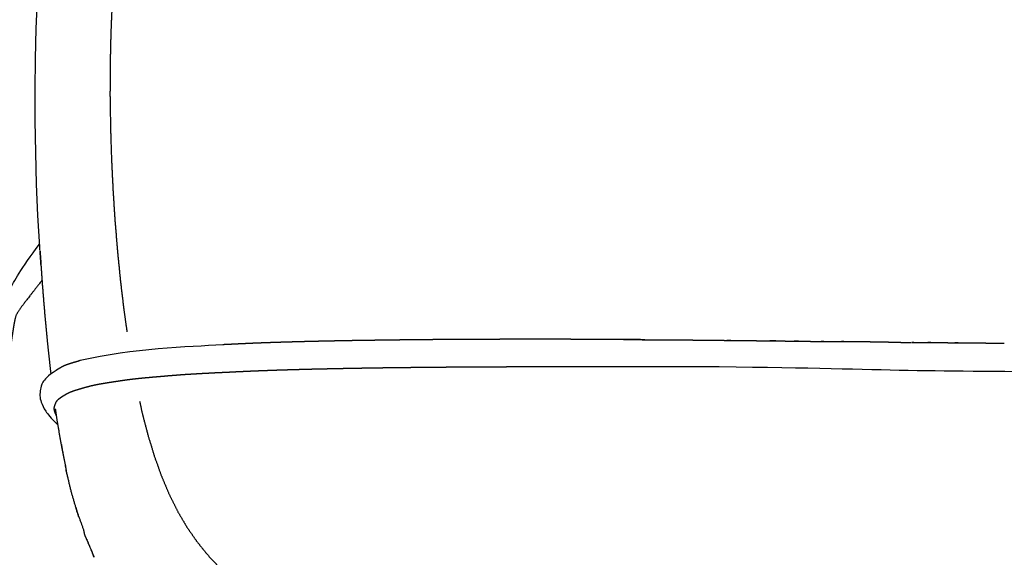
# Model space of a CAD drawing. Header units: millimetres. Extents: x -31695 to -21550, y -3481 to 7253.
# Tile 537 of 656: x -31506 to -31365, y 5469 to 5546. Entities that reach past the tile are written whole.
import ezdxf

# ---------------------------------------------------------------- set-up
doc = ezdxf.new("R2010")
doc.units = ezdxf.units.MM
doc.layers.add('2d', color=7, linetype='Continuous', true_color=0x000000)

msp = doc.modelspace()

# ---------------------------------------------------------------- linework, layer by layer
at = {"layer": '2d'}
msp.add_lwpolyline([(-31503.5, 5513.02), (-31503.53, 5513.54), (-31503.79, 5518.02), (-31503.98, 5522.54), (-31504.12, 5527.09), (-31504.19, 5531.63), (-31504.21, 5536.14), (-31504.15, 5540.58), (-31504.03, 5544.93), (-31503.84, 5549.16), (-31503.58, 5553.25), (-31503.24, 5557.16), (-31502.92, 5560.08)], dxfattribs=at)
at = {"layer": '2d', "linetype": 'Continuous'}
msp.add_lwpolyline([(-31502.46, 5500.01), (-31502.03, 5496), (-31501.93, 5495.2)], dxfattribs=at)
at = {"layer": '2d'}
for points, degree, knots in [([(-30699.37, 5561.54), (-30698.52, 5560.54), (-30696.33, 5557.23), (-30694.87, 5555.06), (-30693.6, 5552.68), (-30692.33, 5550.31), (-30691.24, 5547.71), (-30690.16, 5545.11), (-30689.24, 5542.27), (-30688.31, 5539.42), (-30687.55, 5536.33), (-30686.78, 5533.23), (-30686.86, 5533.17), (-30686.93, 5533.1), (-30686.31, 5529.74), (-30685.68, 5526.37), (-30685.18, 5522.72), (-30684.67, 5519.07), (-30684.28, 5515.11), (-30683.89, 5511.16), (-30683.6, 5506.89), (-30683.31, 5502.62), (-30683.1, 5498.02), (-30682.89, 5493.42), (-30682.75, 5488.47), (-30682.61, 5483.52), (-30682.52, 5478.21), (-30682.44, 5472.9), (-30682.39, 5467.21), (-30682.35, 5461.53), (-30682.33, 5455.45), (-30682.32, 5449.37), (-30682.32, 5442.88), (-30682.32, 5436.4), (-30682.32, 5429.5), (-30682.32, 5422.6), (-30682.32, 5415.3), (-30682.32, 5408), (-30682.32, 5400.34), (-30682.32, 5392.67), (-30682.32, 5384.67), (-30682.32, 5376.67), (-30682.32, 5368.35), (-30682.32, 5360.03), (-30682.32, 5351.43), (-30682.32, 5342.83), (-30682.32, 5333.97), (-30682.32, 5325.11), (-30682.32, 5316.02), (-30682.32, 5306.93), (-30682.32, 5297.64), (-30682.32, 5288.34), (-30682.32, 5278.87), (-30682.32, 5269.41), (-30682.32, 5259.79), (-30682.32, 5250.17), (-30682.32, 5240.44), (-30682.32, 5230.7), (-30682.32, 5220.87), (-30682.32, 5211.04), (-30682.32, 5201.14), (-30682.32, 5191.25), (-30682.32, 5181.31), (-30682.32, 5171.38), (-30682.32, 5161.43), (-30682.32, 5151.49), (-30682.32, 5141.56), (-30682.32, 5131.63), (-30682.32, 5121.74), (-30682.32, 5111.85), (-30682.32, 5102.03), (-30682.32, 5092.21), (-30682.32, 5082.48), (-30682.32, 5072.74), (-30682.32, 5063.12), (-30682.32, 5053.51), (-30682.32, 5044.02), (-30682.32, 5034.54), (-30682.32, 5025.23), (-30682.32, 5015.91), (-30682.32, 5006.78), (-30682.32, 4997.64), (-30682.32, 4988.72), (-30682.32, 4979.8), (-30682.32, 4971.12), (-30682.32, 4962.44), (-30682.32, 4954.01), (-30682.32, 4945.59), (-30682.32, 4937.45), (-30682.32, 4929.31), (-30682.32, 4921.47), (-30682.32, 4913.64), (-30682.32, 4906.14), (-30682.32, 4898.64), (-30682.32, 4891.5), (-30682.32, 4884.36), (-30682.32, 4877.6), (-30682.32, 4870.84), (-30682.32, 4864.48), (-30682.32, 4858.12), (-30682.33, 4852.15), (-30682.35, 4846.18), (-30682.39, 4840.6), (-30682.44, 4835.01), (-30682.52, 4829.79), (-30682.61, 4824.57), (-30682.75, 4819.71), (-30682.89, 4814.85), (-30683.1, 4810.33), (-30683.31, 4805.81), (-30683.6, 4801.63), (-30683.89, 4797.44), (-30684.28, 4793.57), (-30684.68, 4789.71), (-30685.18, 4786.14), (-30686.15, 4779.18), (-30686.78, 4775.91), (-30687.55, 4772.93), (-30688.32, 4769.94), (-30689.24, 4767.23), (-30690.16, 4764.51), (-30691.25, 4762.05), (-30692.33, 4759.59), (-30693.6, 4757.38), (-30694.87, 4755.16), (-30696.34, 4753.18), (-30697.8, 4751.2), (-30699.47, 4749.43), (-30701.15, 4747.67), (-30703.04, 4746.11), (-30704.94, 4744.56), (-30707.07, 4743.2), (-30709.21, 4741.83), (-30711.59, 4740.65), (-30713.97, 4739.47), (-30716.62, 4738.46), (-30719.27, 4737.45), (-30722.19, 4736.6), (-30725.12, 4735.74), (-30728.33, 4735.03), (-30738.73, 4733.29), (-30742.57, 4732.83), (-30746.41, 4732.36), (-30750.58, 4732), (-30754.75, 4731.63), (-30759.27, 4731.36), (-30763.79, 4731.09), (-30768.67, 4730.89), (-30773.55, 4730.7), (-30778.8, 4730.57), (-30784.05, 4730.44), (-30789.69, 4730.36), (-30795.33, 4730.28), (-30801.37, 4730.24), (-30807.41, 4730.2), (-30813.87, 4730.18), (-30820.32, 4730.17), (-30827.21, 4730.17), (-30834.09, 4730.17), (-30841.41, 4730.17), (-30848.73, 4730.17), (-30856.46, 4730.17), (-30864.18, 4730.17), (-30872.29, 4730.17), (-30880.39, 4730.17), (-30888.83, 4730.17), (-30897.28, 4730.17), (-30906.03, 4730.17), (-30914.79, 4730.17), (-30923.82, 4730.17), (-30932.84, 4730.17), (-30942.12, 4730.17), (-30951.39, 4730.18), (-30960.87, 4730.18), (-30970.35, 4730.18), (-30980, 4730.18), (-30989.66, 4730.18), (-30999.45, 4730.18), (-31009.25, 4730.18), (-31019.16, 4730.18), (-31029.06, 4730.18), (-31039.04, 4730.18), (-31049.03, 4730.18), (-31059.05, 4730.18), (-31069.07, 4730.18), (-31079.1, 4730.18), (-31089.14, 4730.18), (-31099.14, 4730.18), (-31109.15, 4730.18), (-31119.1, 4730.18), (-31129.05, 4730.18), (-31138.91, 4730.18), (-31148.77, 4730.18), (-31158.52, 4730.18), (-31168.27, 4730.18), (-31177.9, 4730.18), (-31187.53, 4730.18), (-31197.02, 4730.18), (-31206.51, 4730.18), (-31215.84, 4730.18), (-31225.17, 4730.18), (-31234.33, 4730.18), (-31243.49, 4730.18), (-31252.46, 4730.18), (-31261.43, 4730.18), (-31270.2, 4730.18), (-31278.96, 4730.18), (-31287.51, 4730.18), (-31296.05, 4730.18), (-31304.36, 4730.17), (-31312.67, 4730.17), (-31320.72, 4730.17), (-31328.78, 4730.17), (-31336.56, 4730.17), (-31344.34, 4730.17), (-31351.84, 4730.17), (-31359.34, 4730.17), (-31366.54, 4730.17), (-31373.73, 4730.17), (-31379.53, 4730.17), (-31385.32, 4730.17)], 2, [-72.510158, -72.510158, -72.510158, -72, -70, -70, -69, -69, -68, -68, -67, -67, -66, -66, -65, -65, -64, -64, -63, -63, -62, -62, -61, -61, -60, -60, -59, -59, -58, -58, -57, -57, -56, -56, -55, -55, -54, -54, -53, -53, -52, -52, -51, -51, -50, -50, -49, -49, -48, -48, -47, -47, -46, -46, -45, -45, -44, -44, -43, -43, -42, -42, -41, -41, -40, -40, -39, -39, -38, -38, -37, -37, -36, -36, -35, -35, -34, -34, -33, -33, -32, -32, -31, -31, -30, -30, -29, -29, -28, -28, -27, -27, -26, -26, -25, -25, -24, -24, -23, -23, -22, -22, -21, -21, -20, -20, -19, -19, -18, -18, -17, -17, -16, -16, -15, -15, -14, -12, -12, -11, -11, -10, -10, -9, -9, -8, -8, -7, -7, -6, -6, -5, -5, -4, -4, -3, -3, -2, -2, -1, 0.25, 2, 2, 3, 3, 4, 4, 5, 5, 6, 6, 7, 7, 8, 8, 9, 9, 10, 10, 11, 11, 12, 12, 13, 13, 14, 14, 15, 15, 16, 16, 17, 17, 18, 18, 19, 19, 20, 20, 21, 21, 22, 22, 23, 23, 24, 24, 25, 25, 26, 26, 27, 27, 28, 28, 29, 29, 30, 30, 31, 31, 32, 32, 33, 33, 34, 34, 35, 35, 36, 36, 37, 37, 38, 38, 39, 39, 40, 40, 41, 41, 41.842249, 41.842249, 41.842249]), ([(-31507.71, 5499.31), (-31508.47, 5500.28), (-31509.04, 5501.42), (-31509.15, 5502.74), (-31509.01, 5504.48), (-31508.29, 5506.68), (-31506.28, 5510.29), (-31503.56, 5513.92)], 3, [0.085893, 0.085893, 0.085893, 0.085893, 0.386307, 0.772615, 1.158922, 1.54523, 1.895566, 1.895566, 1.895566, 1.895566]), ([(-31419.52, 5500.17), (-31419.82, 5500.17), (-31420.13, 5500.18), (-31420.43, 5500.18), (-31420.74, 5500.18), (-31421.05, 5500.18), (-31421.35, 5500.18), (-31421.66, 5500.18), (-31421.96, 5500.19), (-31422.27, 5500.19), (-31422.57, 5500.19), (-31422.88, 5500.19), (-31423.18, 5500.19), (-31423.48, 5500.19), (-31423.79, 5500.19), (-31424.09, 5500.2), (-31424.39, 5500.2), (-31424.69, 5500.2), (-31424.99, 5500.2), (-31425.29, 5500.2), (-31425.59, 5500.2), (-31425.89, 5500.2), (-31426.19, 5500.2), (-31426.48, 5500.2), (-31426.78, 5500.2), (-31427.07, 5500.21), (-31427.36, 5500.21), (-31427.65, 5500.21), (-31427.94, 5500.21), (-31428.23, 5500.21), (-31428.52, 5500.21), (-31428.81, 5500.21), (-31429.1, 5500.21), (-31429.38, 5500.21), (-31429.67, 5500.21), (-31429.96, 5500.21), (-31430.24, 5500.21), (-31430.53, 5500.21), (-31430.82, 5500.21), (-31431.1, 5500.21), (-31431.39, 5500.21), (-31431.67, 5500.21), (-31431.96, 5500.21), (-31432.25, 5500.21), (-31432.53, 5500.21), (-31432.82, 5500.21), (-31433.1, 5500.21), (-31433.38, 5500.21), (-31433.67, 5500.21), (-31433.95, 5500.21), (-31434.23, 5500.21), (-31434.51, 5500.21), (-31434.79, 5500.21), (-31435.07, 5500.21), (-31435.35, 5500.21), (-31435.62, 5500.21), (-31435.9, 5500.21), (-31436.17, 5500.21), (-31436.44, 5500.21), (-31436.71, 5500.21), (-31436.99, 5500.21), (-31437.26, 5500.21), (-31437.53, 5500.2), (-31437.79, 5500.2), (-31438.06, 5500.2), (-31438.33, 5500.2), (-31438.6, 5500.2), (-31438.87, 5500.2), (-31439.13, 5500.2), (-31439.4, 5500.2), (-31439.67, 5500.2), (-31439.94, 5500.2), (-31440.2, 5500.2), (-31440.47, 5500.19), (-31440.74, 5500.19), (-31441, 5500.19), (-31441.27, 5500.19), (-31441.53, 5500.19), (-31441.8, 5500.19), (-31442.06, 5500.19), (-31442.33, 5500.19), (-31442.59, 5500.19), (-31442.85, 5500.18), (-31443.11, 5500.18), (-31443.37, 5500.18), (-31443.63, 5500.18), (-31443.89, 5500.18), (-31444.15, 5500.18), (-31444.4, 5500.18), (-31444.66, 5500.17), (-31444.91, 5500.17), (-31445.16, 5500.17), (-31445.42, 5500.17), (-31445.67, 5500.17), (-31445.92, 5500.16), (-31446.17, 5500.16), (-31446.42, 5500.16), (-31446.67, 5500.16), (-31446.91, 5500.16), (-31447.16, 5500.15), (-31447.41, 5500.15), (-31447.66, 5500.15), (-31447.91, 5500.15), (-31448.15, 5500.15), (-31448.4, 5500.14), (-31448.65, 5500.14), (-31448.9, 5500.14), (-31449.14, 5500.14), (-31449.39, 5500.14), (-31449.64, 5500.13), (-31449.88, 5500.13), (-31450.13, 5500.13), (-31450.37, 5500.13), (-31450.62, 5500.12), (-31450.86, 5500.12), (-31451.1, 5500.12), (-31451.34, 5500.12), (-31451.58, 5500.11), (-31451.82, 5500.11), (-31452.06, 5500.11), (-31452.3, 5500.11), (-31452.53, 5500.1), (-31452.77, 5500.1), (-31453, 5500.1), (-31453.23, 5500.09), (-31453.46, 5500.09), (-31453.7, 5500.09), (-31453.93, 5500.08), (-31454.16, 5500.08), (-31454.39, 5500.08), (-31454.62, 5500.07), (-31454.85, 5500.07), (-31455.07, 5500.07), (-31455.3, 5500.06), (-31455.53, 5500.06), (-31455.76, 5500.06), (-31455.99, 5500.05), (-31456.22, 5500.05), (-31456.45, 5500.05), (-31456.67, 5500.04), (-31456.9, 5500.04), (-31457.13, 5500.04), (-31457.36, 5500.03), (-31457.58, 5500.03), (-31457.81, 5500.03), (-31458.03, 5500.02), (-31458.26, 5500.02), (-31458.48, 5500.02), (-31458.7, 5500.01), (-31458.92, 5500.01), (-31459.14, 5500.01), (-31459.36, 5500), (-31459.58, 5500), (-31459.8, 5499.99), (-31460.01, 5499.99), (-31460.23, 5499.98), (-31460.44, 5499.98), (-31460.65, 5499.98), (-31460.86, 5499.97), (-31461.08, 5499.97), (-31461.29, 5499.96), (-31461.5, 5499.96), (-31461.71, 5499.95), (-31461.92, 5499.95), (-31462.13, 5499.95), (-31462.34, 5499.94), (-31462.55, 5499.94), (-31462.76, 5499.93), (-31462.97, 5499.93), (-31463.18, 5499.92), (-31463.39, 5499.92), (-31463.6, 5499.91), (-31463.8, 5499.91), (-31464.01, 5499.9), (-31464.22, 5499.9), (-31464.43, 5499.89), (-31464.63, 5499.89), (-31464.84, 5499.89), (-31465.04, 5499.88), (-31465.25, 5499.88), (-31465.45, 5499.87), (-31465.65, 5499.87), (-31465.85, 5499.86), (-31466.05, 5499.85), (-31466.25, 5499.85), (-31466.44, 5499.84), (-31466.64, 5499.84), (-31466.83, 5499.83), (-31467.03, 5499.83), (-31467.22, 5499.82), (-31467.41, 5499.82), (-31467.6, 5499.81), (-31467.79, 5499.81), (-31467.98, 5499.8), (-31468.17, 5499.79), (-31468.37, 5499.79), (-31468.56, 5499.78), (-31468.75, 5499.78), (-31468.94, 5499.77), (-31469.13, 5499.77), (-31469.32, 5499.76), (-31469.52, 5499.75), (-31469.71, 5499.75), (-31469.91, 5499.74), (-31470.11, 5499.73), (-31470.31, 5499.73), (-31470.52, 5499.72), (-31470.73, 5499.71), (-31470.94, 5499.71), (-31471.17, 5499.7), (-31471.39, 5499.69), (-31471.63, 5499.68), (-31471.86, 5499.67), (-31472.11, 5499.66), (-31472.36, 5499.65), (-31472.62, 5499.64), (-31472.89, 5499.63), (-31473.17, 5499.62), (-31473.44, 5499.61), (-31473.74, 5499.59), (-31474.03, 5499.58), (-31474.33, 5499.57), (-31474.63, 5499.55), (-31474.94, 5499.54), (-31475.24, 5499.52), (-31475.56, 5499.51), (-31475.88, 5499.49), (-31476.2, 5499.48), (-31476.52, 5499.46), (-31476.84, 5499.45), (-31477.17, 5499.43)], 2, [-139, -139, -139, -138, -138, -137, -137, -136, -136, -135, -135, -134, -134, -133, -133, -132, -132, -131, -131, -130, -130, -129, -129, -128, -128, -127, -127, -126, -126, -125, -125, -124, -124, -123, -123, -122, -122, -121, -121, -120, -120, -119, -119, -118, -118, -117, -117, -116, -116, -115, -115, -114, -114, -113, -113, -112, -112, -111, -111, -110, -110, -109, -109, -108, -108, -107, -107, -106, -106, -105, -105, -104, -104, -103, -103, -102, -102, -101, -101, -100, -100, -99, -99, -98, -98, -97, -97, -96, -96, -95, -95, -94, -94, -93, -93, -92, -92, -91, -91, -90, -90, -89, -89, -88, -88, -87, -87, -86, -86, -85, -85, -84, -84, -83, -83, -82, -82, -81, -81, -80, -80, -79, -79, -78, -78, -77, -77, -76, -76, -75, -75, -74, -74, -73, -73, -72, -72, -71, -71, -70, -70, -69, -69, -68, -68, -67, -67, -66, -66, -65, -65, -64, -64, -63, -63, -62, -62, -61, -61, -60, -60, -59, -59, -58, -58, -57, -57, -56, -56, -55, -55, -54, -54, -53, -53, -52, -52, -51, -51, -50, -50, -49, -49, -48, -48, -47, -47, -46, -46, -45, -45, -44, -44, -43, -43, -42, -42, -41, -41, -40, -40, -39, -39, -38, -38, -37, -37, -36, -36, -35, -35, -34, -34, -33, -33, -32, -32, -31, -31, -30, -30, -29, -29, -28, -28, -27, -27, -26, -26, -25, -25, -24.000731, -24.000731, -24.000731]), ([(-31497.71, 5497.15), (-31497.87, 5497.1), (-31498.02, 5497.04), (-31498.14, 5497.01), (-31498.25, 5496.98), (-31498.36, 5496.94), (-31498.47, 5496.91), (-31498.59, 5496.88), (-31498.7, 5496.85), (-31498.81, 5496.81), (-31498.92, 5496.78), (-31499.02, 5496.75), (-31499.13, 5496.71), (-31499.18, 5496.7), (-31499.23, 5496.68)], 2, [-21.930975, -21.930975, -21.930975, -20.930975, -20.930975, -19.930975, -19.930975, -18.930975, -18.930975, -17.930975, -17.930975, -16.930975, -16.930975, -15.930975, -15.930975, -15.434047, -15.434047, -15.434047]), ([(-31501.18, 5495.74), (-31502.48, 5494.9), (-31503.21, 5493.93), (-31503.46, 5493.02), (-31503.55, 5492.08), (-31503.38, 5491.23), (-31502.81, 5489.97), (-31502.01, 5488.92), (-31500.91, 5487.92)], 3, [-2.401937, -2.401937, -2.401937, -2.401937, -2.232077, -2.062217, -1.892356, -1.722496, -1.552635, -1.398442, -1.398442, -1.398442, -1.398442]), ([(-31500.71, 5496.02), (-31500.76, 5495.99), (-31500.81, 5495.96), (-31500.87, 5495.93), (-31500.93, 5495.89), (-31500.99, 5495.85), (-31501.06, 5495.81), (-31501.11, 5495.78), (-31501.18, 5495.74)], 2, [-6.119943, -6.119943, -6.119943, -5.414186, -5.414186, -4.410103, -4.410103, -3.40602, -3.40602, -2.401937, -2.401937, -2.401937]), ([(-31500.21, 5496.3), (-31500.28, 5496.26), (-31500.35, 5496.22), (-31500.42, 5496.19), (-31500.49, 5496.15), (-31500.55, 5496.11), (-31500.61, 5496.08), (-31500.66, 5496.05), (-31500.71, 5496.02)], 2, [-9.930975, -9.930975, -9.930975, -8.930975, -8.930975, -7.930975, -7.930975, -6.930975, -6.930975, -6.119943, -6.119943, -6.119943]), ([(-31499.9, 5496.44), (-31499.98, 5496.41), (-31500.06, 5496.37), (-31500.14, 5496.33), (-31500.21, 5496.3)], 2, [-11.930975, -11.930975, -11.930975, -10.930975, -10.930975, -9.930975, -9.930975, -9.930975]), ([(-31499.23, 5496.68), (-31499.28, 5496.66), (-31499.34, 5496.65), (-31499.43, 5496.61), (-31499.53, 5496.58), (-31499.63, 5496.54), (-31499.72, 5496.51), (-31499.81, 5496.48), (-31499.9, 5496.44)], 2, [-15.434047, -15.434047, -15.434047, -14.930975, -14.930975, -13.930975, -13.930975, -12.930975, -12.930975, -11.930975, -11.930975, -11.930975]), ([(-31477.01, 5495.47), (-31476.69, 5495.48), (-31476.37, 5495.5), (-31476.05, 5495.51), (-31475.73, 5495.53), (-31475.42, 5495.55), (-31475.1, 5495.56), (-31474.8, 5495.57), (-31474.49, 5495.59), (-31474.19, 5495.6), (-31473.89, 5495.62), (-31473.6, 5495.63), (-31473.31, 5495.64), (-31473.04, 5495.66), (-31472.76, 5495.67), (-31472.5, 5495.68), (-31472.24, 5495.69)], 2, [40, 40, 40, 41, 41, 42, 42, 43, 43, 44, 44, 45, 45, 46, 46, 47, 47, 48, 48, 48]), ([(-31472.24, 5495.69), (-31471.99, 5495.7), (-31471.74, 5495.71), (-31471.51, 5495.72), (-31471.27, 5495.73), (-31471.05, 5495.74), (-31470.83, 5495.74), (-31470.62, 5495.75), (-31470.4, 5495.76), (-31470.2, 5495.77), (-31470, 5495.77), (-31469.8, 5495.78), (-31469.6, 5495.79), (-31469.41, 5495.79), (-31469.21, 5495.8), (-31469.02, 5495.8), (-31468.83, 5495.81)], 2, [48, 48, 48, 49, 49, 50, 50, 51, 51, 52, 52, 53, 53, 54, 54, 55, 55, 56, 56, 56]), ([(-31468.83, 5495.81), (-31468.64, 5495.82), (-31468.45, 5495.82), (-31468.26, 5495.83), (-31468.07, 5495.83), (-31467.88, 5495.84), (-31467.69, 5495.85), (-31467.5, 5495.85), (-31467.31, 5495.86), (-31467.12, 5495.86), (-31466.93, 5495.87), (-31466.74, 5495.87), (-31466.54, 5495.88), (-31466.35, 5495.88), (-31466.15, 5495.89), (-31465.96, 5495.89), (-31465.76, 5495.9)], 2, [56, 56, 56, 57, 57, 58, 58, 59, 59, 60, 60, 61, 61, 62, 62, 63, 63, 64, 64, 64]), ([(-31465.76, 5495.9), (-31465.56, 5495.91), (-31465.36, 5495.91), (-31465.16, 5495.92), (-31464.95, 5495.92), (-31464.75, 5495.93), (-31464.55, 5495.93), (-31464.34, 5495.94), (-31464.13, 5495.94), (-31463.93, 5495.94), (-31463.72, 5495.95), (-31463.51, 5495.95), (-31463.3, 5495.96), (-31463.09, 5495.96), (-31462.88, 5495.97), (-31462.67, 5495.97), (-31462.46, 5495.98)], 2, [64, 64, 64, 65, 65, 66, 66, 67, 67, 68, 68, 69, 69, 70, 70, 71, 71, 72, 72, 72]), ([(-31462.46, 5495.98), (-31462.26, 5495.98), (-31462.05, 5495.99), (-31461.84, 5495.99), (-31461.63, 5496), (-31461.42, 5496), (-31461.21, 5496), (-31461, 5496.01), (-31460.79, 5496.01), (-31460.57, 5496.02), (-31460.36, 5496.02), (-31460.15, 5496.03), (-31459.94, 5496.03), (-31459.72, 5496.04), (-31459.5, 5496.04), (-31459.29, 5496.04), (-31459.07, 5496.05)], 2, [72, 72, 72, 73, 73, 74, 74, 75, 75, 76, 76, 77, 77, 78, 78, 79, 79, 80, 80, 80]), ([(-31459.07, 5496.05), (-31458.85, 5496.05), (-31458.63, 5496.06), (-31458.41, 5496.06), (-31458.18, 5496.06), (-31457.96, 5496.07), (-31457.74, 5496.07), (-31457.51, 5496.07), (-31457.29, 5496.08), (-31457.06, 5496.08), (-31456.83, 5496.09), (-31456.6, 5496.09), (-31456.38, 5496.09), (-31456.15, 5496.1), (-31455.92, 5496.1), (-31455.69, 5496.1), (-31455.46, 5496.11)], 2, [80, 80, 80, 81, 81, 82, 82, 83, 83, 84, 84, 85, 85, 86, 86, 87, 87, 88, 88, 88]), ([(-31455.46, 5496.11), (-31455.23, 5496.11), (-31455.01, 5496.11), (-31454.78, 5496.12), (-31454.55, 5496.12), (-31454.32, 5496.12), (-31454.09, 5496.13), (-31453.86, 5496.13), (-31453.63, 5496.13), (-31453.4, 5496.14), (-31453.17, 5496.14), (-31452.94, 5496.14), (-31452.7, 5496.15), (-31452.47, 5496.15), (-31452.23, 5496.15), (-31452, 5496.16), (-31451.76, 5496.16)], 2, [88, 88, 88, 89, 89, 90, 90, 91, 91, 92, 92, 93, 93, 94, 94, 95, 95, 96, 96, 96]), ([(-31451.76, 5496.16), (-31451.52, 5496.16), (-31451.28, 5496.16), (-31451.04, 5496.17), (-31450.8, 5496.17), (-31450.56, 5496.17), (-31450.31, 5496.17), (-31450.07, 5496.18), (-31449.82, 5496.18), (-31449.58, 5496.18), (-31449.33, 5496.18), (-31449.08, 5496.19), (-31448.84, 5496.19), (-31448.59, 5496.19), (-31448.34, 5496.19), (-31448.09, 5496.2), (-31447.85, 5496.2)], 2, [96, 96, 96, 97, 97, 98, 98, 99, 99, 100, 100, 101, 101, 102, 102, 103, 103, 104, 104, 104]), ([(-31447.85, 5496.2), (-31447.6, 5496.2), (-31447.35, 5496.2), (-31447.1, 5496.21), (-31446.85, 5496.21), (-31446.61, 5496.21), (-31446.36, 5496.21), (-31446.11, 5496.22), (-31445.86, 5496.22), (-31445.61, 5496.22), (-31445.36, 5496.22), (-31445.11, 5496.22), (-31444.85, 5496.23), (-31444.6, 5496.23), (-31444.35, 5496.23), (-31444.09, 5496.23), (-31443.83, 5496.23)], 2, [104, 104, 104, 105, 105, 106, 106, 107, 107, 108, 108, 109, 109, 110, 110, 111, 111, 112, 112, 112]), ([(-31443.83, 5496.23), (-31443.57, 5496.24), (-31443.32, 5496.24), (-31443.06, 5496.24), (-31442.79, 5496.24), (-31442.53, 5496.24), (-31442.27, 5496.24), (-31442.01, 5496.25), (-31441.74, 5496.25), (-31441.48, 5496.25), (-31441.21, 5496.25), (-31440.94, 5496.25), (-31440.68, 5496.25), (-31440.41, 5496.25), (-31440.14, 5496.26), (-31439.88, 5496.26), (-31439.61, 5496.26)], 2, [112, 112, 112, 113, 113, 114, 114, 115, 115, 116, 116, 117, 117, 118, 118, 119, 119, 120, 120, 120]), ([(-31439.61, 5496.26), (-31439.34, 5496.26), (-31439.08, 5496.26), (-31438.81, 5496.26), (-31438.54, 5496.26), (-31438.27, 5496.27), (-31438.01, 5496.27), (-31437.74, 5496.27), (-31437.47, 5496.27), (-31437.2, 5496.27), (-31436.93, 5496.27), (-31436.66, 5496.27), (-31436.39, 5496.27), (-31436.11, 5496.28), (-31435.84, 5496.28), (-31435.56, 5496.28), (-31435.29, 5496.28)], 2, [120, 120, 120, 121, 121, 122, 122, 123, 123, 124, 124, 125, 125, 126, 126, 127, 127, 128, 128, 128]), ([(-31435.29, 5496.28), (-31435.01, 5496.28), (-31434.73, 5496.28), (-31434.45, 5496.28), (-31434.17, 5496.28), (-31433.89, 5496.28), (-31433.61, 5496.28), (-31433.32, 5496.28), (-31433.04, 5496.28), (-31432.76, 5496.29), (-31432.47, 5496.29), (-31432.18, 5496.29), (-31431.9, 5496.29), (-31431.61, 5496.29), (-31431.33, 5496.29), (-31431.04, 5496.29), (-31430.75, 5496.29)], 2, [128, 128, 128, 129, 129, 130, 130, 131, 131, 132, 132, 133, 133, 134, 134, 135, 135, 136, 136, 136]), ([(-31430.75, 5496.29), (-31430.47, 5496.29), (-31430.18, 5496.29), (-31429.89, 5496.29), (-31429.61, 5496.29), (-31429.32, 5496.29), (-31429.03, 5496.29), (-31428.74, 5496.29), (-31428.46, 5496.29), (-31428.17, 5496.29), (-31427.88, 5496.29), (-31427.59, 5496.29), (-31427.29, 5496.3), (-31427, 5496.3), (-31426.71, 5496.3), (-31426.41, 5496.3), (-31426.12, 5496.3)], 2, [136, 136, 136, 137, 137, 138, 138, 139, 139, 140, 140, 141, 141, 142, 142, 143, 143, 144, 144, 144]), ([(-31426.12, 5496.3), (-31425.82, 5496.3), (-31425.52, 5496.3), (-31425.22, 5496.3), (-31424.92, 5496.3), (-31424.62, 5496.3), (-31424.32, 5496.3), (-31424.02, 5496.3), (-31423.71, 5496.3), (-31423.41, 5496.3), (-31423.11, 5496.3), (-31422.8, 5496.3), (-31422.5, 5496.3), (-31422.19, 5496.3), (-31421.88, 5496.3), (-31421.58, 5496.3), (-31421.27, 5496.3)], 2, [144, 144, 144, 145, 145, 146, 146, 147, 147, 148, 148, 149, 149, 150, 150, 151, 151, 152, 152, 152]), ([(-31421.27, 5496.3), (-31420.97, 5496.3), (-31420.66, 5496.3), (-31420.35, 5496.3), (-31420.05, 5496.3), (-31419.74, 5496.3), (-31419.43, 5496.3), (-31419.12, 5496.3), (-31418.82, 5496.3), (-31418.51, 5496.3), (-31418.2, 5496.3), (-31417.89, 5496.3), (-31417.58, 5496.3), (-31417.26, 5496.3), (-31416.95, 5496.3), (-31416.64, 5496.3), (-31416.32, 5496.3)], 2, [152, 152, 152, 153, 153, 154, 154, 155, 155, 156, 156, 157, 157, 158, 158, 159, 159, 160, 160, 160]), ([(-31416.32, 5496.3), (-31416, 5496.3), (-31415.69, 5496.31), (-31415.37, 5496.31), (-31415.05, 5496.31), (-31414.73, 5496.31), (-31414.4, 5496.31), (-31414.08, 5496.31), (-31413.76, 5496.31), (-31413.43, 5496.31), (-31413.11, 5496.31), (-31412.79, 5496.31), (-31412.46, 5496.31), (-31412.13, 5496.31), (-31411.81, 5496.31), (-31411.48, 5496.32), (-31411.16, 5496.32)], 2, [160, 160, 160, 161, 161, 162, 162, 163, 163, 164, 164, 165, 165, 166, 166, 167, 167, 168, 168, 168]), ([(-31495.57, 5493.66), (-31495.42, 5493.69), (-31495.28, 5493.72), (-31495.12, 5493.75), (-31494.97, 5493.78), (-31494.81, 5493.8), (-31494.65, 5493.83), (-31494.49, 5493.86), (-31494.32, 5493.89), (-31494.15, 5493.92), (-31493.99, 5493.94), (-31493.81, 5493.97), (-31493.64, 5494), (-31493.47, 5494.03), (-31493.3, 5494.05), (-31493.12, 5494.08), (-31492.95, 5494.11), (-31492.77, 5494.13), (-31492.6, 5494.16), (-31492.42, 5494.19), (-31492.25, 5494.21), (-31492.07, 5494.24), (-31491.89, 5494.27), (-31491.71, 5494.29), (-31491.53, 5494.32), (-31491.34, 5494.35), (-31491.16, 5494.37), (-31490.96, 5494.4), (-31490.77, 5494.42), (-31490.57, 5494.45), (-31490.37, 5494.47), (-31490.16, 5494.5), (-31489.95, 5494.52), (-31489.74, 5494.55), (-31489.52, 5494.57), (-31489.29, 5494.59), (-31489.07, 5494.62), (-31488.83, 5494.64), (-31488.6, 5494.66), (-31488.36, 5494.69), (-31488.12, 5494.71), (-31487.88, 5494.73), (-31487.64, 5494.75), (-31487.39, 5494.77), (-31487.14, 5494.8), (-31486.9, 5494.82), (-31486.65, 5494.84), (-31486.4, 5494.86), (-31486.15, 5494.88)], 2, [0, 0, 0, 1, 1, 2, 2, 3, 3, 4, 4, 5, 5, 6, 6, 7, 7, 8, 8, 9, 9, 10, 10, 11, 11, 12, 12, 13, 13, 14, 14, 15, 15, 16, 16, 17, 17, 18, 18, 19, 19, 20, 20, 21, 21, 22, 22, 23, 23, 24, 24, 24]), ([(-31486.15, 5494.88), (-31485.91, 5494.9), (-31485.66, 5494.92), (-31485.41, 5494.94), (-31485.16, 5494.97), (-31484.92, 5494.99), (-31484.67, 5495.01), (-31484.41, 5495.03), (-31484.16, 5495.05), (-31483.9, 5495.07), (-31483.65, 5495.09), (-31483.38, 5495.11), (-31483.12, 5495.13), (-31482.85, 5495.15), (-31482.58, 5495.17), (-31482.3, 5495.18), (-31482.01, 5495.2)], 2, [24, 24, 24, 25, 25, 26, 26, 27, 27, 28, 28, 29, 29, 30, 30, 31, 31, 32, 32, 32]), ([(-31482.01, 5495.2), (-31481.72, 5495.22), (-31481.43, 5495.24), (-31481.13, 5495.26), (-31480.83, 5495.27), (-31480.53, 5495.29), (-31480.22, 5495.31), (-31479.9, 5495.32), (-31479.59, 5495.34), (-31479.27, 5495.36), (-31478.95, 5495.37), (-31478.63, 5495.39), (-31478.31, 5495.41), (-31477.99, 5495.42), (-31477.66, 5495.44), (-31477.34, 5495.45), (-31477.01, 5495.47)], 2, [32, 32, 32, 33, 33, 34, 34, 35, 35, 36, 36, 37, 37, 38, 38, 39, 39, 40, 40, 40]), ([(-31499.13, 5492.63), (-31499.04, 5492.67), (-31498.95, 5492.7), (-31498.86, 5492.73), (-31498.77, 5492.77), (-31498.67, 5492.8), (-31498.58, 5492.83), (-31498.48, 5492.86), (-31498.38, 5492.9), (-31498.27, 5492.93), (-31498.17, 5492.96), (-31498.06, 5492.99), (-31497.95, 5493.03), (-31497.85, 5493.06), (-31497.74, 5493.09), (-31497.63, 5493.12), (-31497.52, 5493.15)], 2, [-16.001256, -16.001256, -16.001256, -15.001099, -15.001099, -14.000942, -14.000942, -13.000785, -13.000785, -12.000628, -12.000628, -11.000471, -11.000471, -10.000314, -10.000314, -9.000157, -9.000157, -8, -8, -8]), ([(-31497.52, 5493.15), (-31497.41, 5493.19), (-31497.3, 5493.22), (-31497.19, 5493.25), (-31497.07, 5493.28), (-31496.96, 5493.32), (-31496.85, 5493.35), (-31496.73, 5493.38), (-31496.61, 5493.41), (-31496.49, 5493.44), (-31496.37, 5493.47), (-31496.24, 5493.51), (-31496.12, 5493.54), (-31495.98, 5493.57), (-31495.85, 5493.6), (-31495.71, 5493.63), (-31495.57, 5493.66)], 2, [-8, -8, -8, -7.000764, -7.000764, -6.000655, -6.000655, -5.000546, -5.000546, -4.000437, -4.000437, -3.000327, -3.000327, -2.000218, -2.000218, -1.000109, -1.000109, 0, 0, 0]), ([(-31501.3, 5490.83), (-31501.29, 5490.87), (-31501.27, 5490.91), (-31501.26, 5490.95), (-31501.24, 5490.99), (-31501.23, 5491.03), (-31501.21, 5491.07), (-31501.19, 5491.11), (-31501.17, 5491.15), (-31501.15, 5491.19), (-31501.13, 5491.23), (-31501.11, 5491.27), (-31501.08, 5491.31), (-31501.06, 5491.35), (-31501.03, 5491.39), (-31501, 5491.43), (-31500.96, 5491.47)], 2, [-40.001256, -40.001256, -40.001256, -39.001256, -39.001256, -38.001256, -38.001256, -37.001256, -37.001256, -36.001256, -36.001256, -35.001256, -35.001256, -34.001256, -34.001256, -33.001256, -33.001256, -32.001256, -32.001256, -32.001256]), ([(-31500.96, 5491.47), (-31500.93, 5491.5), (-31500.89, 5491.54), (-31500.85, 5491.58), (-31500.8, 5491.62), (-31500.76, 5491.65), (-31500.71, 5491.69), (-31500.66, 5491.73), (-31500.61, 5491.76), (-31500.56, 5491.8), (-31500.51, 5491.84), (-31500.46, 5491.87), (-31500.4, 5491.91), (-31500.35, 5491.95), (-31500.29, 5491.98), (-31500.23, 5492.02), (-31500.18, 5492.06)], 2, [-32.001256, -32.001256, -32.001256, -31.001256, -31.001256, -30.001256, -30.001256, -29.001256, -29.001256, -28.001256, -28.001256, -27.001256, -27.001256, -26.001256, -26.001256, -25.001256, -25.001256, -24.001256, -24.001256, -24.001256]), ([(-31500.18, 5492.06), (-31500.12, 5492.09), (-31500.06, 5492.13), (-31500.01, 5492.17), (-31499.95, 5492.2), (-31499.89, 5492.24), (-31499.83, 5492.27), (-31499.77, 5492.31), (-31499.7, 5492.35), (-31499.64, 5492.38), (-31499.57, 5492.42), (-31499.5, 5492.46), (-31499.43, 5492.49), (-31499.36, 5492.53), (-31499.29, 5492.56), (-31499.21, 5492.6), (-31499.13, 5492.63)], 2, [-24.001256, -24.001256, -24.001256, -23.001256, -23.001256, -22.001256, -22.001256, -21.001256, -21.001256, -20.001256, -20.001256, -19.001256, -19.001256, -18.001256, -18.001256, -17.001256, -17.001256, -16.001256, -16.001256, -16.001256]), ([(-31501.44, 5490.19), (-31501.44, 5490.23), (-31501.44, 5490.27), (-31501.44, 5490.31), (-31501.44, 5490.36), (-31501.43, 5490.4), (-31501.42, 5490.44), (-31501.41, 5490.48), (-31501.4, 5490.52), (-31501.39, 5490.56), (-31501.38, 5490.6), (-31501.37, 5490.64), (-31501.36, 5490.68), (-31501.34, 5490.72), (-31501.33, 5490.76), (-31501.32, 5490.8), (-31501.3, 5490.83)], 2, [-48.001256, -48.001256, -48.001256, -47.001256, -47.001256, -46.001256, -46.001256, -45.001256, -45.001256, -44.001256, -44.001256, -43.001256, -43.001256, -42.001256, -42.001256, -41.001256, -41.001256, -40.001256, -40.001256, -40.001256]), ([(-31501.25, 5489.52), (-31501.27, 5489.56), (-31501.29, 5489.6), (-31501.3, 5489.64), (-31501.32, 5489.69), (-31501.33, 5489.73), (-31501.35, 5489.77), (-31501.36, 5489.81), (-31501.38, 5489.86), (-31501.39, 5489.9), (-31501.4, 5489.94), (-31501.41, 5489.98), (-31501.42, 5490.03), (-31501.43, 5490.07), (-31501.44, 5490.11), (-31501.44, 5490.15), (-31501.44, 5490.19)], 2, [-56.001256, -56.001256, -56.001256, -55.001256, -55.001256, -54.001256, -54.001256, -53.001256, -53.001256, -52.001256, -52.001256, -51.001256, -51.001256, -50.001256, -50.001256, -49.001256, -49.001256, -48.001256, -48.001256, -48.001256]), ([(-31501.11, 5489.19), (-31501.13, 5489.23), (-31501.15, 5489.26), (-31501.16, 5489.3), (-31501.18, 5489.35), (-31501.2, 5489.39), (-31501.22, 5489.43), (-31501.23, 5489.47), (-31501.25, 5489.52)], 2, [-59.867905, -59.867905, -59.867905, -59.001256, -59.001256, -58.001256, -58.001256, -57.001256, -57.001256, -56.001256, -56.001256, -56.001256])]:
    msp.add_open_spline(points, degree=degree, knots=knots, dxfattribs=at)
at = {"layer": '2d', "linetype": 'Continuous'}
for points, degree, knots in [([(-31492.51, 5556.91), (-31492.69, 5554.89), (-31492.86, 5552.87), (-31492.99, 5550.75), (-31493.12, 5548.63), (-31493.21, 5546.46), (-31493.3, 5544.28), (-31493.35, 5542.06), (-31493.4, 5539.84), (-31493.41, 5537.58), (-31493.42, 5535.33), (-31493.38, 5533.06), (-31493.35, 5530.79), (-31493.28, 5528.52), (-31493.21, 5526.24), (-31493.1, 5523.98), (-31492.99, 5521.71), (-31492.85, 5519.47), (-31492.7, 5517.23), (-31492.52, 5515.03), (-31492.34, 5512.83), (-31492.12, 5510.67), (-31491.91, 5508.52), (-31491.66, 5506.44), (-31491.41, 5504.35), (-31491.19, 5502.82), (-31490.98, 5501.29)], 2, [2.012511, 2.012511, 2.012511, 3, 3, 4, 4, 5, 5, 6, 6, 7, 7, 8, 8, 9, 9, 10, 10, 11, 11, 12, 12, 13, 13, 14, 14, 14.762663, 14.762663, 14.762663]), ([(-31503.34, 5510.77), (-31503.42, 5511.89), (-31503.5, 5513.02), (-31503.49, 5512.95), (-31503.49, 5512.88), (-31503.34, 5510.68), (-31503.2, 5508.48), (-31503.03, 5506.33), (-31502.85, 5504.18), (-31502.66, 5502.1), (-31502.46, 5500.01)], 2, [37.371953, 37.371953, 37.371953, 37.881536, 37.881536, 37.910683, 37.910683, 38.910683, 38.910683, 39.910683, 39.910683, 40.910683, 40.910683, 40.910683]), ([(-31503.21, 5508.7), (-31503.95, 5507.75), (-31504.56, 5506.98), (-31505.05, 5506.34), (-31505.89, 5505.26), (-31506.55, 5504.38), (-31506.82, 5503.98), (-31507, 5503.6), (-31507.08, 5503.21), (-31507.13, 5502.96), (-31507.21, 5502.63), (-31507.3, 5502.13), (-31507.34, 5501.87), (-31507.37, 5501.62), (-31507.43, 5501.26), (-31507.48, 5500.9), (-31507.54, 5500.54), (-31507.59, 5500.19), (-31507.64, 5499.83), (-31507.74, 5499.05), (-31507.83, 5498.27), (-31507.92, 5497.49), (-31508.01, 5496.7), (-31508.11, 5495.92)], 5, [-2.176888, -2.176888, -2.176888, -2.176888, -2.176888, -2.176888, -1.824547, -1.824547, -1.824547, -1.480745, -1.480745, -1.480745, -1.480745, -1.480745, -0.480745, -0.480745, -0.480745, -0.480745, -0.480745, 0, 0, 0, 0, 0, 1, 1, 1, 1, 1, 1]), ([(-31417.05, 5500.16), (-31417.36, 5500.16), (-31417.67, 5500.16), (-31417.98, 5500.16), (-31418.29, 5500.17), (-31418.59, 5500.17), (-31418.9, 5500.17), (-31419.21, 5500.17), (-31419.47, 5500.17), (-31419.17, 5500.16), (-31418.86, 5500.16), (-31418.55, 5500.16), (-31418.24, 5500.16), (-31417.93, 5500.16), (-31417.62, 5500.16), (-31417.31, 5500.16), (-31417, 5500.16), (-31416.68, 5500.16), (-31416.37, 5500.15), (-31416.05, 5500.15), (-31415.74, 5500.15), (-31415.42, 5500.15), (-31415.1, 5500.15)], 2, [-2.989232, -2.989232, -2.989232, -2, -2, -1, -1, 0, 0, 2, 2, 3, 3, 4, 4, 5, 5, 6, 6, 7, 7, 8, 8, 9, 9, 9]), ([(-31415.1, 5500.15), (-31414.78, 5500.15), (-31414.46, 5500.15), (-31414.14, 5500.14), (-31413.82, 5500.14), (-31413.5, 5500.14), (-31413.17, 5500.14), (-31412.85, 5500.14), (-31412.53, 5500.13), (-31412.2, 5500.13), (-31411.88, 5500.13), (-31411.55, 5500.13), (-31411.23, 5500.13), (-31410.91, 5500.12), (-31410.58, 5500.12), (-31410.26, 5500.12), (-31409.93, 5500.12), (-31409.61, 5500.11), (-31409.28, 5500.11), (-31408.95, 5500.11), (-31408.63, 5500.11), (-31408.3, 5500.1), (-31407.97, 5500.1), (-31407.65, 5500.1), (-31407.32, 5500.09), (-31406.99, 5500.09), (-31406.66, 5500.09), (-31406.32, 5500.08), (-31405.99, 5500.08), (-31405.66, 5500.07), (-31405.32, 5500.07), (-31404.99, 5500.06), (-31404.65, 5500.06)], 2, [9, 9, 9, 10, 10, 11, 11, 12, 12, 13, 13, 14, 14, 15, 15, 16, 16, 17, 17, 18, 18, 19, 19, 20, 20, 21, 21, 22, 22, 23, 23, 24, 24, 25, 25, 25]), ([(-31404, 5500.05), (-31404.33, 5500.05), (-31404.6, 5500.05), (-31404.26, 5500.05), (-31403.93, 5500.05), (-31403.59, 5500.05), (-31403.25, 5500.04)], 2, [0.042253, 0.042253, 0.042253, 2, 2, 3, 3, 4, 4, 4]), ([(-31403.25, 5500.04), (-31402.91, 5500.04), (-31402.57, 5500.04), (-31402.22, 5500.04), (-31401.88, 5500.03), (-31401.54, 5500.03), (-31401.2, 5500.03), (-31400.86, 5500.02), (-31400.51, 5500.02), (-31400.17, 5500.01), (-31399.83, 5500.01), (-31399.48, 5500.01), (-31399.14, 5500), (-31398.8, 5500), (-31398.45, 5499.99)], 2, [4, 4, 4, 5, 5, 6, 6, 7, 7, 8, 8, 9, 9, 10, 10, 11, 11, 11]), ([(-31397.52, 5499.98), (-31397.64, 5499.98), (-31397.76, 5499.98), (-31398.11, 5499.99), (-31398.41, 5499.99), (-31398.06, 5499.98), (-31397.72, 5499.98), (-31397.37, 5499.98), (-31397.02, 5499.98), (-31396.67, 5499.97), (-31396.32, 5499.97), (-31395.97, 5499.96), (-31395.62, 5499.96), (-31395.27, 5499.95), (-31394.91, 5499.95), (-31394.55, 5499.94), (-31394.24, 5499.94), (-31394.58, 5499.94), (-31394.91, 5499.95)], 2, [-0.351021, -0.351021, -0.351021, 0, 0, 2, 2, 3, 3, 4, 4, 5, 5, 6, 6, 7, 7, 9, 9, 9.93196, 9.93196, 9.93196]), ([(-31394.24, 5499.94), (-31393.88, 5499.93), (-31393.52, 5499.93), (-31393.16, 5499.93), (-31392.8, 5499.92), (-31392.43, 5499.92), (-31392.06, 5499.91), (-31391.7, 5499.9), (-31391.33, 5499.9)], 2, [0.000081, 0.000081, 0.000081, 1.000001, 1.000001, 2.000002, 2.000002, 3.000003, 3.000003, 4, 4, 4]), ([(-31391.33, 5499.9), (-31390.96, 5499.89), (-31390.64, 5499.89), (-31390.83, 5499.89), (-31391.02, 5499.89)], 2, [4, 4, 4, 6.000083, 6.000083, 6.522032, 6.522032, 6.522032]), ([(-31390.64, 5499.89), (-31390.27, 5499.89), (-31389.9, 5499.89), (-31389.53, 5499.89), (-31389.16, 5499.89), (-31388.79, 5499.89), (-31388.42, 5499.88)], 2, [0, 0, 0, 1.00004, 1.00004, 2.00008, 2.00008, 3, 3, 3]), ([(-31388.42, 5499.88), (-31388.05, 5499.88), (-31387.73, 5499.88), (-31387.9, 5499.88), (-31388.07, 5499.88)], 2, [3, 3, 3, 5.003112, 5.003112, 5.458469, 5.458469, 5.458469]), ([(-31387.73, 5499.88), (-31387.37, 5499.88), (-31387.01, 5499.89), (-31386.66, 5499.89), (-31386.31, 5499.89), (-31385.97, 5499.88), (-31385.63, 5499.88), (-31385.3, 5499.88), (-31384.97, 5499.88), (-31384.66, 5499.88), (-31384.36, 5499.88), (-31384.07, 5499.87), (-31383.78, 5499.87), (-31383.51, 5499.87), (-31383.25, 5499.86), (-31383, 5499.86), (-31382.76, 5499.86), (-31382.53, 5499.85), (-31382.3, 5499.85), (-31382.09, 5499.84), (-31381.87, 5499.84), (-31381.67, 5499.83), (-31381.47, 5499.83), (-31381.28, 5499.82), (-31381.08, 5499.81)], 2, [0, 0, 0, 1, 1, 2, 2, 3, 3, 4, 4, 5, 5, 6, 6, 7, 7, 8, 8, 9, 9, 10, 10, 11, 11, 12, 12, 12]), ([(-31381.08, 5499.81), (-31381.06, 5499.81), (-31381.04, 5499.8), (-31380.85, 5499.8), (-31380.66, 5499.8)], 2, [12, 12, 12, 13, 13, 14, 14, 14]), ([(-31380.66, 5499.8), (-31380.48, 5499.8), (-31380.29, 5499.8), (-31380.11, 5499.79), (-31379.93, 5499.79), (-31379.74, 5499.78), (-31379.56, 5499.78)], 2, [14, 14, 14, 15, 15, 16, 16, 17, 17, 17]), ([(-31379.56, 5499.78), (-31379.53, 5499.77), (-31379.51, 5499.76), (-31379.32, 5499.76), (-31379.14, 5499.77)], 2, [17, 17, 17, 18, 18, 19, 19, 19]), ([(-31379.14, 5499.77), (-31378.96, 5499.77), (-31378.77, 5499.77), (-31378.59, 5499.76), (-31378.4, 5499.76), (-31378.21, 5499.76), (-31378.03, 5499.76)], 2, [19, 19, 19, 20, 20, 21, 21, 22, 22, 22]), ([(-31377.65, 5499.75), (-31377.84, 5499.75), (-31377.98, 5499.74), (-31377.79, 5499.75), (-31377.61, 5499.75), (-31377.42, 5499.75), (-31377.23, 5499.75)], 2, [0, 0, 0, 2, 2, 3, 3, 4, 4, 4]), ([(-31377.23, 5499.75), (-31377.04, 5499.76), (-31376.85, 5499.76), (-31376.66, 5499.76), (-31376.47, 5499.76), (-31376.28, 5499.75), (-31376.09, 5499.75), (-31375.9, 5499.75), (-31375.71, 5499.75)], 2, [4, 4, 4, 5, 5, 6, 6, 7, 7, 8, 8, 8]), ([(-31375.2, 5499.74), (-31375.27, 5499.74), (-31375.33, 5499.74), (-31375.52, 5499.75), (-31375.66, 5499.74), (-31375.47, 5499.74), (-31375.28, 5499.74), (-31375.09, 5499.74), (-31374.89, 5499.74)], 2, [-0.324223, -0.324223, -0.324223, 0, 0, 2, 2, 3, 3, 4, 4, 4]), ([(-31374.89, 5499.74), (-31374.7, 5499.74), (-31374.51, 5499.74), (-31374.32, 5499.74), (-31374.13, 5499.74), (-31373.93, 5499.74), (-31373.74, 5499.74), (-31373.55, 5499.73), (-31373.36, 5499.73), (-31373.16, 5499.73), (-31372.97, 5499.73), (-31372.78, 5499.73), (-31372.58, 5499.72), (-31372.39, 5499.72), (-31372.2, 5499.72), (-31372, 5499.72), (-31371.81, 5499.71)], 2, [4, 4, 4, 5, 5, 6, 6, 7, 7, 8, 8, 9, 9, 10, 10, 11, 11, 12, 12, 12]), ([(-31371.27, 5499.71), (-31371.34, 5499.71), (-31371.42, 5499.71), (-31371.62, 5499.71), (-31371.76, 5499.71), (-31371.57, 5499.71), (-31371.37, 5499.71), (-31371.18, 5499.71), (-31370.98, 5499.71), (-31370.79, 5499.71), (-31370.59, 5499.71)], 2, [-0.398231, -0.398231, -0.398231, 0, 0, 2, 2, 3, 3, 4, 4, 5, 5, 5]), ([(-31370.59, 5499.71), (-31370.4, 5499.7), (-31370.2, 5499.7), (-31370, 5499.7), (-31369.81, 5499.7), (-31369.61, 5499.7), (-31369.41, 5499.7), (-31369.21, 5499.7), (-31369.02, 5499.7), (-31368.82, 5499.69), (-31368.62, 5499.69), (-31368.42, 5499.69), (-31368.22, 5499.69), (-31368.02, 5499.69), (-31367.83, 5499.68), (-31367.63, 5499.68), (-31367.43, 5499.68), (-31367.23, 5499.68), (-31367.03, 5499.67), (-31366.83, 5499.67), (-31366.64, 5499.67), (-31366.44, 5499.67), (-31366.24, 5499.66), (-31366.04, 5499.66), (-31365.84, 5499.66), (-31365.64, 5499.66), (-31365.44, 5499.65), (-31365.24, 5499.65), (-31365.04, 5499.65), (-31364.84, 5499.65), (-31364.64, 5499.64)], 2, [5, 5, 5, 6, 6, 7, 7, 8, 8, 9, 9, 10, 10, 11, 11, 12, 12, 13, 13, 14, 14, 15, 15, 16, 16, 17, 17, 18, 18, 19, 19, 20, 20, 20]), ([(-31489.16, 5491.3), (-31488.96, 5490.4), (-31488.76, 5489.49), (-31488.34, 5487.89), (-31487.92, 5486.29), (-31487.46, 5484.79), (-31487, 5483.29), (-31486.49, 5481.88), (-31485.99, 5480.48), (-31485.43, 5479.17), (-31484.88, 5477.86), (-31484.27, 5476.65), (-31483.67, 5475.43), (-31483.01, 5474.31), (-31482.35, 5473.18), (-31481.63, 5472.15), (-31480.91, 5471.11), (-31480.15, 5470.16), (-31479.38, 5469.21), (-31478.58, 5468.34), (-31477.77, 5467.48), (-31476.94, 5466.7), (-31476.1, 5465.92), (-31475.72, 5465.6), (-31475.34, 5465.29)], 2, [9.469552, 9.469552, 9.469552, 10, 10, 11, 11, 12, 12, 13, 13, 14, 14, 15, 15, 16, 16, 17, 17, 18, 18, 19, 19, 20, 20, 20.444535, 20.444535, 20.444535]), ([(-31500.43, 5485.13), (-31500.38, 5484.8), (-31500.33, 5484.48), (-31500.02, 5482.88), (-31499.71, 5481.27), (-31499.74, 5481.61), (-31499.78, 5481.95), (-31500.11, 5483.55), (-31500.44, 5485.15), (-31500.73, 5486.86), (-31501.02, 5488.56), (-31501.14, 5489.39), (-31501.26, 5490.22)], 2, [2.811156, 2.811156, 2.811156, 3, 3, 4, 4, 5, 5, 6, 6, 7, 7, 7.456942, 7.456942, 7.456942]), ([(-31496.79, 5471.46), (-31496.77, 5471.41), (-31496.75, 5471.35), (-31496.23, 5470.1), (-31495.72, 5468.85), (-31495.84, 5469.21), (-31495.97, 5469.57), (-31496.51, 5470.82), (-31497.05, 5472.07), (-31497.12, 5472.42), (-31497.19, 5472.77), (-31497.67, 5474.1), (-31498.16, 5475.42), (-31498.57, 5476.84), (-31498.99, 5478.26), (-31499.35, 5479.76), (-31499.71, 5481.27)], 2, [1.958193, 1.958193, 1.958193, 2, 2, 3, 3, 4, 4, 5, 5, 6, 6, 7, 7, 8, 8, 9, 9, 9])]:
    msp.add_open_spline(points, degree=degree, knots=knots, dxfattribs=at)
for points in [[(-31416.41, 5500.15), (-31416.71, 5500.15), (-31417, 5500.16)], [(-31501.3, 5495.66), (-31501.3, 5495.66), (-31501.3, 5495.66)], [(-31501.29, 5495.66), (-31501.3, 5495.66), (-31501.3, 5495.66)], [(-31489.95, 5494.52), (-31489.89, 5494.52), (-31489.83, 5494.52)], [(-31498.35, 5476.07), (-31498.16, 5475.4), (-31497.97, 5474.73)]]:
    msp.add_open_spline(points, degree=2, dxfattribs=at)
at = {"layer": '2d'}
for points in [[(-31477.17, 5499.43), (-31482.31, 5499.09), (-31490, 5498.94), (-31497.71, 5497.15)], [(-31411.16, 5496.32), (-31395.68, 5496.22), (-31380.32, 5495.7), (-31361.68, 5495.61), (-31317.47, 5495.13), (-31290.19, 5494.42), (-31266.02, 5494.17), (-31261.36, 5494.1)]]:
    msp.add_open_spline(points, degree=3, dxfattribs=at)

doc.saveas('drawing.dxf')
